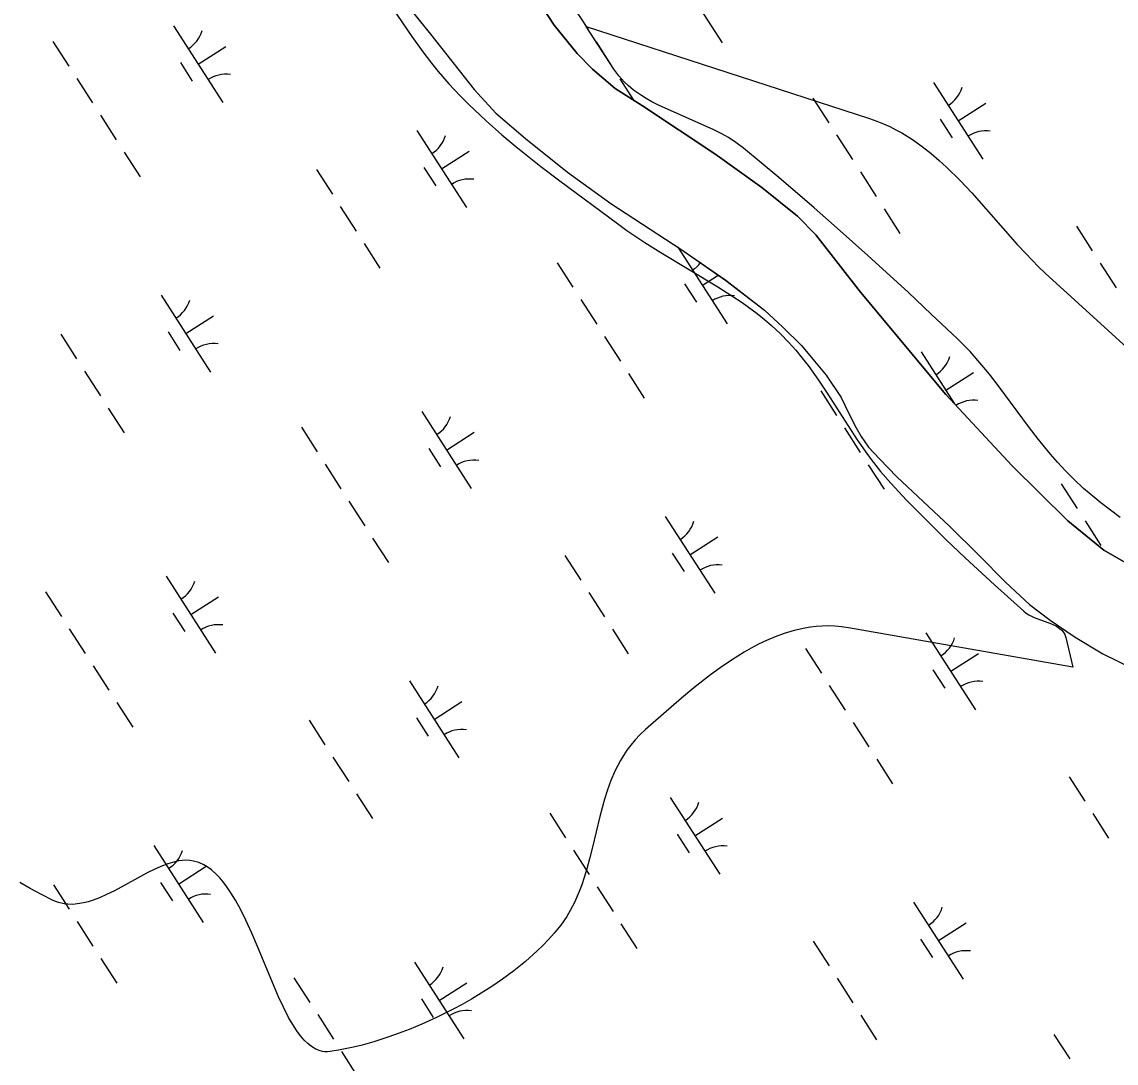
# Model space of a CAD drawing. Extents: x 3937982 to 3958556, y 219448 to 241894.
# Drawn here: x 3944979 to 3945577, y 230996 to 231565 of the extents above; entities that cross this region are included whole.
import ezdxf

# ---------------------------------------------------------------- set-up
doc = ezdxf.new("R2010")
doc.units = 0
for name, color, linetype in [('V-SITE-VEGE', 7, 'Continuous'), ('V-TOPO-SHOR', 7, 'Continuous'), ('V-WETL-SWMP', 7, 'Continuous')]:
    doc.layers.add(name, color=color, linetype=linetype)

msp = doc.modelspace()

# ---------------------------------------------------------------- linework, layer by layer
at = {"layer": 'V-SITE-VEGE'}
for points in [[(3945103.564, 231679.608), (3945109.137, 231673.752), (3945113.761, 231668.466), (3945117.659, 231663.733), (3945124.227, 231655.265), (3945138.677, 231635.75), (3945148.524, 231622.796), (3945152.942, 231616.664), (3945160.919, 231604.974), (3945184.387, 231568.696), (3945192.165, 231557.246), (3945198.235, 231548.839), (3945202.966, 231542.664), (3945206.634, 231538.119), (3945212.354, 231531.461), (3945218.371, 231525.016)], [(3945313.423, 231527.99), (3945310.404, 231530.486), (3945308.274, 231532.502), (3945305.317, 231535.779), (3945302.671, 231539.391), (3945287.434, 231562.722), (3945442.535, 231512.437), (3945446.436, 231511.067), (3945450.123, 231509.574), (3945453.609, 231507.981), (3945456.912, 231506.304), (3945460.045, 231504.563), (3945465.94, 231500.879), (3945471.271, 231497.088), (3945476.118, 231493.266), (3945480.546, 231489.477), (3945484.603, 231485.762), (3945492.007, 231478.443), (3945498.318, 231471.744), (3945523.253, 231443.61), (3945527.861, 231438.593), (3945534.908, 231431.298), (3945538.502, 231427.79), (3945605.39, 231366.89)], [(3945579.452, 231294.301), (3945568.987, 231302.202), (3945565.63, 231304.883), (3945559.488, 231310.161), (3945554.124, 231315.197), (3945549.398, 231319.985), (3945545.209, 231324.521), (3945541.464, 231328.81), (3945534.836, 231336.914), (3945529.356, 231344.039), (3945513.298, 231365.711), (3945508.02, 231372.52), (3945503.918, 231377.544), (3945497.438, 231384.915), (3945494.009, 231388.513), (3945490.434, 231392.048), (3945476.257, 231405.509), (3945463.748, 231417.21), (3945441.624, 231437.472), (3945424.84, 231452.476), (3945412.151, 231463.605), (3945392.951, 231480.077), (3945373.56, 231496.266), (3945369.419, 231499.386), (3945365.299, 231502.034), (3945361.264, 231504.319), (3945357.357, 231506.314), (3945326.979, 231519.769), (3945323.376, 231521.633), (3945320.323, 231523.359), (3945317.732, 231524.959), (3945313.423, 231527.99)], [(3945218.371, 231525.016), (3945223.309, 231520.07), (3945232.818, 231511.108), (3945241.37, 231503.561), (3945249.009, 231497.149), (3945262.649, 231486.272), (3945273.049, 231478.33), (3945304.588, 231454.938), (3945309.71, 231451.241), (3945319.553, 231444.655), (3945328.357, 231439.16), (3945359.513, 231420.433), (3945367.142, 231415.532), (3945372.764, 231411.715), (3945380.982, 231405.694), (3945384.978, 231402.525), (3945388.89, 231399.234), (3945393.85, 231394.653), (3945398.241, 231390.121), (3945402.144, 231385.691), (3945405.655, 231381.396), (3945408.827, 231377.263), (3945414.516, 231369.288), (3945419.303, 231362.135), (3945435.711, 231336.754), (3945439.989, 231330.55), (3945443.303, 231325.992), (3945448.501, 231319.346), (3945454.03, 231312.985), (3945462.7, 231303.779), (3945470.429, 231295.849), (3945484.222, 231282.23), (3945494.747, 231272.203), (3945510.731, 231257.427), (3945526.837, 231242.906), (3945528.174, 231241.856), (3945529.565, 231240.987), (3945532.436, 231239.591), (3945541.904, 231236.043), (3945544.64, 231234.718), (3945546.436, 231233.543), (3945547.595, 231232.523), (3945548.341, 231231.667), (3945549.236, 231230.213), (3945549.828, 231228.531), (3945553.66, 231212.36), (3945431.04, 231233.922), (3945427.226, 231234.479), (3945423.558, 231234.798), (3945420.023, 231234.913), (3945416.62, 231234.845), (3945413.343, 231234.616), (3945410.187, 231234.245), (3945407.144, 231233.758), (3945401.294, 231232.453), (3945395.863, 231230.829), (3945390.821, 231228.976), (3945386.129, 231226.969), (3945381.767, 231224.872), (3945377.708, 231222.723), (3945373.925, 231220.565), (3945366.9, 231216.172), (3945360.824, 231212.004), (3945355.556, 231208.146), (3945346.447, 231201.017), (3945339.707, 231195.434), (3945329.731, 231186.851), (3945319.915, 231178.218), (3945316.931, 231175.419), (3945314.279, 231172.598), (3945311.92, 231169.768), (3945309.819, 231166.944), (3945307.94, 231164.132), (3945306.267, 231161.345), (3945303.382, 231155.776), (3945301.051, 231150.38), (3945299.146, 231145.188), (3945297.561, 231140.228), (3945294.975, 231130.741), (3945290.967, 231113.86), (3945289.4, 231107.542), (3945287.907, 231102.061), (3945286.469, 231097.32), (3945285.083, 231093.224), (3945283.752, 231089.693), (3945281.112, 231083.642), (3945278.832, 231079.228), (3945276.934, 231076.003), (3945273.743, 231071.311), (3945270.102, 231066.813), (3945266.989, 231063.411), (3945263.845, 231060.19), (3945260.687, 231057.14), (3945254.275, 231051.431), (3945247.957, 231046.323), (3945241.802, 231041.754), (3945235.863, 231037.668), (3945230.174, 231034.021), (3945224.755, 231030.756), (3945219.616, 231027.842), (3945214.767, 231025.233)], [(3945214.767, 231025.233), (3945205.635, 231020.684), (3945197.66, 231017.071), (3945190.746, 231014.202), (3945184.778, 231011.914), (3945179.641, 231010.09), (3945171.437, 231007.458), (3945164.99, 231005.652), (3945160.335, 231004.501), (3945152.086, 231002.825), (3945147.482, 231002.125), (3945146.06, 231002.014), (3945144.692, 231002.051), (3945143.373, 231002.223), (3945142.102, 231002.52), (3945139.669, 231003.462), (3945137.395, 231004.806), (3945135.267, 231006.479), (3945133.271, 231008.433), (3945131.389, 231010.61), (3945129.617, 231012.969), (3945127.934, 231015.472), (3945124.819, 231020.772), (3945121.941, 231026.386), (3945119.301, 231032.048), (3945116.86, 231037.633), (3945108.285, 231058.371), (3945104.672, 231066.848), (3945101.4, 231074.024), (3945098.424, 231080.01), (3945095.712, 231084.944), (3945093.249, 231088.981), (3945091.016, 231092.262), (3945088.997, 231094.918), (3945087.174, 231097.064), (3945085.536, 231098.795), (3945082.566, 231101.463), (3945080.246, 231103.147), (3945078.45, 231104.216), (3945075.662, 231105.49), (3945072.758, 231106.344), (3945070.692, 231106.659), (3945068.638, 231106.745), (3945066.602, 231106.636), (3945064.589, 231106.364), (3945062.602, 231105.955), (3945058.662, 231104.797), (3945054.871, 231103.337), (3945051.244, 231101.703), (3945047.789, 231099.987), (3945029.511, 231090.113), (3945025.122, 231087.953), (3945021.304, 231086.267), (3945017.989, 231084.997), (3945015.113, 231084.076), (3945012.623, 231083.435), (3945010.464, 231083.015), (3945006.743, 231082.636), (3945004.005, 231082.681), (3945001.986, 231082.917), (3944999.014, 231083.621), (3944996.122, 231084.782), (3944989.575, 231088.108), (3944983.509, 231091.391), (3944977.887, 231094.615)]]:
    msp.add_lwpolyline(points, dxfattribs=at)
at = {"layer": 'V-TOPO-SHOR'}
for points in [[(3945253.494, 231588.932), (3945270.067, 231563.463), (3945282.576, 231547.976), (3945291.053, 231539.438), (3945303.279, 231528.842), (3945318.289, 231519.438), (3945357.944, 231493.037), (3945383.534, 231474.652), (3945403.037, 231458.999), (3945413.161, 231448.847), (3945437.485, 231417.398), (3945484.198, 231361.469), (3945520.484, 231322.451), (3945550.852, 231292.46), (3945570.592, 231276.344), (3945582.549, 231269.475)], [(3945182.63, 231583.098), (3945202.45, 231558.599), (3945226.291, 231528.318), (3945238.073, 231515.389), (3945254.289, 231501.571), (3945277.311, 231483.163), (3945301.018, 231465.927), (3945339.252, 231440.917), (3945363.892, 231423.925), (3945385.027, 231407.594), (3945395.138, 231398.376), (3945405.261, 231388.226), (3945412.337, 231379.678), (3945418.707, 231372.051), (3945426.987, 231359.788), (3945431.031, 231351.438), (3945435.074, 231343.326), (3945437.921, 231338.46), (3945441.939, 231332.676), (3945447.831, 231326.211), (3945457.481, 231316.524), (3945486.182, 231289.552), (3945502.187, 231273.637), (3945516.783, 231258.87), (3945529.956, 231246.654), (3945541.226, 231238.149), (3945554.835, 231228.732), (3945570.074, 231219.565), (3945585.997, 231211.805)]]:
    msp.add_lwpolyline(points, dxfattribs=at)
at = {"layer": 'V-WETL-SWMP'}
for p, q in [((3945334.793, 231595.878), (3945361.856, 231553.835)), ((3945182.63, 231583.098), (3945202.451, 231558.6)), ((3945279.927, 231574.481), (3945288.587, 231561.027)), ((3945061.797, 231563.147), (3945088.859, 231521.104)), ((3945202.451, 231558.6), (3945226.291, 231528.317)), ((3944995.932, 231554.552), (3945004.592, 231541.099)), ((3945075.328, 231542.126), (3945090.464, 231551.868)), ((3945292.917, 231554.3), (3945301.577, 231540.847)), ((3945065.593, 231542.995), (3945072.088, 231532.904)), ((3945008.922, 231534.372), (3945017.582, 231520.918)), ((3945305.907, 231534.12), (3945313.376, 231522.516)), ((3945226.291, 231528.317), (3945238.072, 231515.388)), ((3945477.359, 231532.188), (3945504.422, 231490.145)), ((3945411.494, 231523.593), (3945420.154, 231510.139)), ((3945490.89, 231511.166), (3945506.026, 231520.909)), ((3945238.072, 231515.388), (3945254.29, 231501.571)), ((3945021.912, 231514.191), (3945030.572, 231500.737)), ((3945481.155, 231512.036), (3945487.65, 231501.945)), ((3945194.926, 231505.849), (3945221.988, 231463.805)), ((3945424.484, 231503.412), (3945433.144, 231489.959)), ((3945254.29, 231501.571), (3945277.311, 231483.164)), ((3945034.902, 231494.01), (3945043.562, 231480.556)), ((3945208.457, 231484.827), (3945223.593, 231494.57)), ((3945198.722, 231485.696), (3945205.217, 231475.606)), ((3945140.06, 231484.452), (3945148.72, 231470.998)), ((3945277.311, 231483.164), (3945301.019, 231465.928)), ((3945437.474, 231483.232), (3945446.134, 231469.778)), ((3945153.05, 231464.271), (3945161.71, 231450.817)), ((3945301.019, 231465.928), (3945339.253, 231440.917)), ((3945450.464, 231463.051), (3945459.124, 231449.597)), ((3945555.622, 231453.492), (3945564.282, 231440.039)), ((3945166.04, 231444.09), (3945174.7, 231430.636)), ((3945337.592, 231442.004), (3945364.554, 231400.115)), ((3945339.253, 231440.917), (3945363.891, 231423.924)), ((3945271.627, 231433.564), (3945280.287, 231420.11)), ((3945568.612, 231433.312), (3945577.272, 231419.858)), ((3945351.023, 231421.137), (3945359.769, 231426.767)), ((3945341.288, 231422.006), (3945347.783, 231411.916)), ((3945363.891, 231423.924), (3945385.027, 231407.595)), ((3945055.059, 231415.819), (3945082.121, 231373.776)), ((3945284.617, 231413.383), (3945293.277, 231399.929)), ((3945385.027, 231407.595), (3945395.139, 231398.377)), ((3945068.59, 231394.798), (3945083.726, 231404.54)), ((3945058.855, 231395.667), (3945065.35, 231385.576)), ((3945395.139, 231398.377), (3945405.262, 231388.227)), ((3945000.193, 231394.422), (3945008.853, 231380.968)), ((3945297.607, 231393.202), (3945306.267, 231379.748)), ((3945405.262, 231388.227), (3945412.338, 231379.677)), ((3945470.621, 231384.86), (3945489.004, 231356.301)), ((3945412.338, 231379.677), (3945418.707, 231372.052)), ((3945013.183, 231374.241), (3945021.843, 231360.788)), ((3945310.597, 231373.021), (3945319.257, 231359.568)), ((3945418.707, 231372.052), (3945426.986, 231359.787)), ((3945484.152, 231363.838), (3945499.288, 231373.581)), ((3945415.755, 231363.463), (3945424.415, 231350.009)), ((3945426.986, 231359.787), (3945431.032, 231351.439)), ((3945026.173, 231354.061), (3945034.833, 231340.607)), ((3945197.625, 231352.129), (3945224.687, 231310.086)), ((3945431.032, 231351.439), (3945435.075, 231343.325)), ((3945131.76, 231343.534), (3945140.42, 231330.08)), ((3945428.745, 231343.282), (3945437.405, 231329.828)), ((3945435.075, 231343.325), (3945437.92, 231338.46)), ((3945211.156, 231331.107), (3945226.291, 231340.85)), ((3945437.92, 231338.46), (3945441.94, 231332.676)), ((3945201.421, 231331.977), (3945207.916, 231321.886)), ((3945441.94, 231332.676), (3945447.831, 231326.211)), ((3945144.75, 231323.353), (3945153.41, 231309.9)), ((3945441.735, 231323.101), (3945450.395, 231309.648)), ((3945447.831, 231326.211), (3945457.482, 231316.523)), ((3945457.482, 231316.523), (3945486.182, 231289.551)), ((3945547.322, 231312.575), (3945555.982, 231299.121)), ((3945157.74, 231303.173), (3945166.399, 231289.719)), ((3945330.754, 231294.83), (3945357.816, 231252.787)), ((3945486.182, 231289.551), (3945502.188, 231273.636)), ((3945560.312, 231292.394), (3945568.972, 231278.94)), ((3945170.729, 231282.992), (3945179.389, 231269.538)), ((3945344.285, 231273.809), (3945359.421, 231283.551)), ((3945275.888, 231273.433), (3945284.548, 231259.98)), ((3945334.55, 231274.678), (3945341.045, 231264.588)), ((3945502.188, 231273.636), (3945516.784, 231258.871)), ((3945057.757, 231262.099), (3945084.82, 231220.056)), ((3945516.784, 231258.871), (3945529.956, 231246.655)), ((3944991.892, 231253.505), (3945000.552, 231240.051)), ((3945288.878, 231253.253), (3945297.538, 231239.799)), ((3945071.289, 231241.078), (3945086.424, 231250.82)), ((3945529.956, 231246.655), (3945541.227, 231238.148)), ((3945061.553, 231241.947), (3945068.048, 231231.857)), ((3945004.882, 231233.324), (3945013.542, 231219.87)), ((3945541.227, 231238.148), (3945554.836, 231228.732)), ((3945301.868, 231233.072), (3945310.528, 231219.618)), ((3945473.32, 231231.14), (3945500.382, 231189.097)), ((3945554.836, 231228.732), (3945570.075, 231219.566)), ((3945407.455, 231222.545), (3945416.115, 231209.091)), ((3945486.851, 231210.119), (3945501.987, 231219.861)), ((3945570.075, 231219.566), (3945585.998, 231211.805)), ((3945017.872, 231213.143), (3945026.532, 231199.689)), ((3945477.116, 231210.988), (3945483.611, 231200.897)), ((3945190.887, 231204.801), (3945217.949, 231162.758)), ((3945420.445, 231202.365), (3945429.105, 231188.911)), ((3945030.862, 231192.962), (3945039.522, 231179.509)), ((3945204.418, 231183.779), (3945219.553, 231193.522)), ((3945136.021, 231183.404), (3945144.681, 231169.95)), ((3945194.683, 231184.649), (3945201.178, 231174.558)), ((3945433.435, 231182.184), (3945442.095, 231168.73)), ((3945149.011, 231163.223), (3945157.67, 231149.769)), ((3945446.425, 231162.003), (3945455.084, 231148.549)), ((3945551.583, 231152.445), (3945560.243, 231138.991)), ((3945162, 231143.042), (3945170.66, 231129.589)), ((3945333.453, 231141.111), (3945360.515, 231099.068)), ((3945267.588, 231132.516), (3945276.248, 231119.062)), ((3945564.573, 231132.264), (3945573.233, 231118.81)), ((3945346.984, 231120.089), (3945362.119, 231129.832)), ((3945337.249, 231120.958), (3945343.744, 231110.868)), ((3945051.019, 231114.771), (3945078.082, 231072.728)), ((3945280.577, 231112.335), (3945289.237, 231098.881)), ((3945064.551, 231093.75), (3945079.686, 231103.492)), ((3944996.153, 231093.374), (3945004.813, 231079.921)), ((3945054.815, 231094.619), (3945061.31, 231084.529)), ((3945293.567, 231092.154), (3945302.227, 231078.701)), ((3945466.582, 231083.812), (3945493.644, 231041.769)), ((3945009.143, 231073.194), (3945017.803, 231059.74)), ((3945306.557, 231071.974), (3945315.217, 231058.52)), ((3945480.113, 231062.791), (3945495.249, 231072.533)), ((3945411.716, 231062.415), (3945420.376, 231048.961)), ((3945470.378, 231063.66), (3945476.873, 231053.569)), ((3945022.133, 231053.013), (3945030.793, 231039.559)), ((3945193.585, 231051.081), (3945220.648, 231009.038)), ((3945127.72, 231042.486), (3945136.38, 231029.032)), ((3945424.706, 231042.234), (3945433.366, 231028.781)), ((3945207.116, 231030.06), (3945222.252, 231039.802)), ((3945197.381, 231030.929), (3945203.876, 231020.838)), ((3945140.71, 231022.306), (3945149.37, 231008.852)), ((3945437.696, 231022.054), (3945446.355, 231008.6)), ((3945543.283, 231011.527), (3945551.943, 230998.073)), ((3945153.7, 231002.125), (3945162.36, 230988.671))]:
    msp.add_line(p, q, dxfattribs=at)
msp.add_lwpolyline([(3945582.548, 231269.475), (3945570.592, 231276.345), (3945550.852, 231292.46), (3945520.484, 231322.45), (3945484.197, 231361.47), (3945437.485, 231417.398), (3945413.161, 231448.848), (3945403.037, 231459), (3945383.535, 231474.651), (3945357.945, 231493.037), (3945318.29, 231519.438), (3945303.279, 231528.841), (3945291.053, 231539.438), (3945282.576, 231547.976), (3945270.067, 231563.464), (3945253.495, 231588.933)], dxfattribs=at)
for centre, start, end in [((3945060.578, 231565.48), 301.99668, 343.540338), ((3945090.478, 231519.028), 81.996677, 123.540335), ((3945476.14, 231534.521), 301.99668, 343.540338), ((3945193.707, 231508.181), 301.99668, 343.540338), ((3945506.04, 231488.069), 81.996677, 123.540335), ((3945223.607, 231461.73), 81.996677, 123.540335), ((3945336.273, 231444.491), 301.99668, 321.337457), ((3945053.84, 231418.152), 301.99668, 343.540338), ((3945366.173, 231398.039), 81.996677, 123.540335), ((3945083.74, 231371.7), 81.996677, 123.540335), ((3945469.402, 231387.193), 301.99668, 343.540338), ((3945499.302, 231340.741), 81.996677, 122.938019), ((3945196.405, 231354.462), 301.99668, 343.540338), ((3945226.305, 231308.01), 81.996677, 123.540335), ((3945329.535, 231297.163), 301.99668, 343.540338), ((3945359.435, 231250.711), 81.996677, 123.540335), ((3945056.538, 231264.432), 301.99668, 343.540338), ((3945086.438, 231217.98), 81.996677, 123.540335), ((3945472.101, 231233.473), 301.99668, 343.540338), ((3945502.001, 231187.021), 81.996677, 123.540335), ((3945189.667, 231207.134), 301.99668, 343.540338), ((3945219.567, 231160.682), 81.996677, 123.540335), ((3945332.233, 231143.444), 301.99668, 343.540338), ((3945362.133, 231096.992), 81.996677, 123.540335), ((3945049.8, 231117.104), 301.99668, 343.540338), ((3945079.7, 231070.652), 81.996677, 123.540335), ((3945465.363, 231086.145), 301.99668, 343.540338), ((3945495.263, 231039.693), 81.996677, 123.540335), ((3945192.366, 231053.414), 301.99668, 343.540338), ((3945222.266, 231006.962), 81.996677, 123.540335)]:
    msp.add_arc(centre, 17.623, start, end, dxfattribs=at)

doc.saveas('drawing.dxf')
